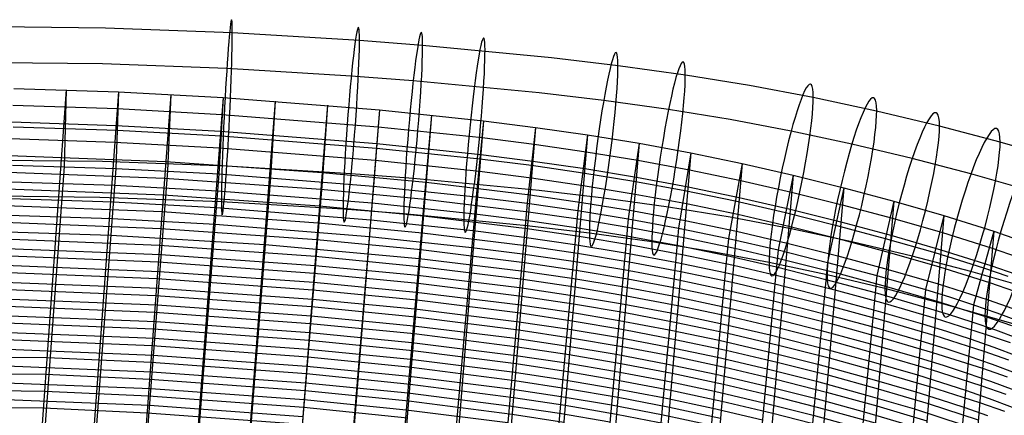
# Model space of a CAD drawing. Extents: x -383 to 1849, y -1185 to -529.
# Tile 855 of 870: x 1531 to 1692, y -633 to -568. Entities that reach past the tile are written whole.
import ezdxf

# ---------------------------------------------------------------- set-up
doc = ezdxf.new("R2010")
doc.units = 0
doc.layers.add('PREDEFINITO', color=7, linetype='CONTINUOUS')

msp = doc.modelspace()

# ---------------------------------------------------------------- linework, layer by layer
at = {"layer": 'PREDEFINITO'}
for p, q in [((1544.59, -569.22, 762.55), (1523.79, -568.97, 762.69)), ((1565.39, -569.97, 762.11), (1544.59, -569.22, 762.55)), ((1586.23, -571.24, 761.38), (1565.39, -569.97, 762.11)), ((1596.57, -572.05, 760.91), (1586.23, -571.24, 761.38)), ((1617.66, -574.07, 759.75), (1596.57, -572.05, 760.91)), ((1628.58, -575.36, 759), (1617.66, -574.07, 759.75)), ((1544.15, -575.07, 740.69), (1523.79, -574.83, 740.83)), ((1564.49, -575.81, 740.27), (1544.15, -575.07, 740.69)), ((1584.88, -577.05, 739.55), (1564.49, -575.81, 740.27)), ((1639.61, -576.9, 758.12), (1628.58, -575.36, 759)), ((1595.03, -577.84, 739.09), (1584.88, -577.05, 739.55)), ((1650.1, -578.61, 757.13), (1639.61, -576.9, 758.12)), ((1529.61, -579.08, 751.78), (1546.76, -579.65, 751.45)), ((1615.66, -579.81, 737.96), (1595.03, -577.84, 739.09)), ((1660.56, -580.57, 755.99), (1650.1, -578.61, 757.13)), ((1538.19, -579.32, 751.64), (1533.28, -647.15, 499.78)), ((1538.19, -579.32, 751.64), (1537.84, -591.86, 755.05)), ((1546.76, -579.65, 751.45), (1541.96, -645.02, 509.86)), ((1546.76, -579.65, 751.45), (1546.3, -592.18, 754.87)), ((1546.76, -579.65, 751.45), (1563.88, -580.57, 750.91)), ((1555.33, -580.07, 751.21), (1550.45, -645.47, 509.84)), ((1555.33, -580.07, 751.21), (1554.76, -592.59, 754.63)), ((1563.88, -580.57, 750.91), (1558.9, -646, 509.81)), ((1563.88, -580.57, 750.91), (1563.2, -593.09, 754.34)), ((1563.88, -580.57, 750.91), (1589.5, -582.6, 749.74)), ((1626.23, -581.06, 737.23), (1615.66, -579.81, 737.96)), ((1670.95, -582.8, 754.71), (1660.56, -580.57, 755.99)), ((1529.42, -581.82, 741.7), (1546.56, -582.39, 741.38)), ((1572.44, -581.17, 750.57), (1567.35, -646.61, 509.76)), ((1572.44, -581.17, 750.57), (1571.65, -593.68, 754.01)), ((1580.97, -581.84, 750.18), (1575.81, -647.31, 509.7)), ((1580.97, -581.84, 750.18), (1580.09, -594.35, 753.62)), ((1636.86, -582.54, 736.38), (1626.23, -581.06, 737.23)), ((1546.56, -582.39, 741.38), (1563.67, -583.32, 740.86)), ((1563.67, -583.32, 740.86), (1589.28, -585.35, 739.73)), ((1589.5, -582.6, 749.74), (1584.27, -648.1, 509.63)), ((1589.5, -582.6, 749.74), (1588.53, -595.09, 753.2)), ((1589.5, -582.6, 749.74), (1606.57, -584.37, 748.71)), ((1598.03, -583.43, 749.26), (1592.96, -646.56, 519.54)), ((1598.03, -583.43, 749.26), (1596.94, -595.91, 752.72)), ((1646.93, -584.19, 735.43), (1636.86, -582.54, 736.38)), ((1681.24, -585.27, 753.28), (1670.95, -582.8, 754.71)), ((1529.23, -584.56, 731.61), (1546.36, -585.13, 731.31)), ((1529.49, -585.35, 753.48), (1546.53, -585.92, 753.16)), ((1546.36, -585.13, 731.31), (1563.47, -586.06, 730.81)), ((1589.28, -585.35, 739.73), (1606.34, -587.13, 738.74)), ((1606.57, -584.37, 748.71), (1601.43, -647.61, 519.42)), ((1606.57, -584.37, 748.71), (1605.34, -596.84, 752.19)), ((1606.57, -584.37, 748.71), (1615.08, -585.45, 748.09)), ((1615.08, -585.45, 748.09), (1609.87, -648.79, 519.28)), ((1615.08, -585.45, 748.09), (1613.68, -597.89, 751.58)), ((1615.08, -585.45, 748.09), (1623.59, -586.67, 747.39)), ((1656.94, -586.07, 734.34), (1646.93, -584.19, 735.43)), ((1691.18, -587.87, 751.78), (1681.24, -585.27, 753.28)), ((1546.53, -585.92, 753.16), (1563.54, -586.83, 752.63)), ((1563.47, -586.06, 730.81), (1589.06, -588.1, 729.73)), ((1563.54, -586.83, 752.63), (1589.02, -588.84, 751.47)), ((1606.34, -587.13, 738.74), (1614.85, -588.21, 738.14)), ((1623.59, -586.67, 747.39), (1618.31, -650.12, 519.12)), ((1623.59, -586.67, 747.39), (1621.99, -599.09, 750.89)), ((1623.59, -586.67, 747.39), (1632.07, -588.06, 746.59)), ((1666.89, -588.2, 733.11), (1656.94, -586.07, 734.34)), ((1529.04, -587.3, 721.53), (1546.16, -587.87, 721.24)), ((1546.16, -587.87, 721.24), (1563.26, -588.81, 720.77)), ((1589.06, -588.1, 729.73), (1606.12, -589.89, 728.77)), ((1614.85, -588.21, 738.14), (1623.36, -589.44, 737.46)), ((1632.07, -588.06, 746.59), (1626.73, -651.6, 518.93)), ((1632.07, -588.06, 746.59), (1630.27, -600.44, 750.1)), ((1632.07, -588.06, 746.59), (1640.52, -589.62, 745.69)), ((1676.77, -590.57, 731.74), (1666.89, -588.2, 733.11)), ((1703.85, -591.49, 749.69), (1691.18, -587.87, 751.78)), ((1528.85, -590.04, 711.45), (1554.51, -591.04, 710.97)), ((1563.26, -588.81, 720.77), (1588.85, -590.85, 719.72)), ((1589.02, -588.84, 751.47), (1605.95, -590.61, 750.45)), ((1606.12, -589.89, 728.77), (1614.63, -590.98, 728.19)), ((1623.36, -589.44, 737.46), (1631.84, -590.83, 736.69)), ((1640.52, -589.62, 745.69), (1635.13, -653.23, 518.71)), ((1640.52, -589.62, 745.69), (1638.49, -601.97, 749.22)), ((1640.52, -589.62, 745.69), (1648.92, -591.36, 744.7)), ((1544.15, -591.07, 768.4), (1523.79, -590.83, 768.54)), ((1529.37, -591.63, 755.19), (1546.3, -592.18, 754.87)), ((1537.84, -591.86, 755.05), (1532.88, -659.79, 502.8)), ((1564.49, -591.81, 767.98), (1544.15, -591.07, 768.4)), ((1554.51, -591.04, 710.97), (1580.11, -592.83, 710.08)), ((1584.88, -593.05, 767.26), (1564.49, -591.81, 767.98)), ((1588.85, -590.85, 719.72), (1605.89, -592.65, 718.79)), ((1605.95, -590.61, 750.45), (1614.38, -591.67, 749.84)), ((1614.38, -591.67, 749.84), (1622.79, -592.88, 749.14)), ((1614.63, -590.98, 728.19), (1623.13, -592.21, 727.53)), ((1631.84, -590.83, 736.69), (1640.28, -592.4, 735.82)), ((1648.92, -591.36, 744.7), (1643.5, -655.03, 518.46)), ((1648.92, -591.36, 744.7), (1646.67, -603.67, 748.23)), ((1648.92, -591.36, 744.7), (1657.26, -593.28, 743.6)), ((1686.39, -593.09, 730.29), (1676.77, -590.57, 731.74)), ((1528.66, -592.77, 701.37), (1554.3, -593.78, 700.91)), ((1546.3, -592.18, 754.87), (1541.4, -657.63, 512.97)), ((1546.3, -592.18, 754.87), (1563.2, -593.09, 754.34)), ((1554.76, -592.59, 754.63), (1549.72, -658.07, 512.94)), ((1563.2, -593.09, 754.34), (1558.06, -658.6, 512.9)), ((1563.2, -593.09, 754.34), (1588.53, -595.09, 753.2)), ((1580.11, -592.83, 710.08), (1597.14, -594.45, 709.29)), ((1595.03, -593.85, 766.8), (1584.88, -593.05, 767.26)), ((1605.89, -592.65, 718.79), (1614.4, -593.74, 718.24)), ((1622.79, -592.88, 749.14), (1631.17, -594.25, 748.35)), ((1623.13, -592.21, 727.53), (1631.6, -593.61, 726.79)), ((1631.6, -593.61, 726.79), (1640.05, -595.17, 725.95)), ((1640.28, -592.4, 735.82), (1648.68, -594.14, 734.86)), ((1657.26, -593.28, 743.6), (1651.85, -657.01, 518.19)), ((1657.26, -593.28, 743.6), (1654.8, -605.54, 747.14)), ((1657.26, -593.28, 743.6), (1665.55, -595.35, 742.4)), ((1698.57, -596.57, 728.28), (1686.39, -593.09, 730.29)), ((1529.17, -594.36, 745.11), (1546.09, -594.92, 744.8)), ((1546.09, -594.92, 744.8), (1562.99, -595.84, 744.3)), ((1554.3, -593.78, 700.91), (1579.89, -595.58, 700.06)), ((1571.65, -593.68, 754.01), (1566.4, -659.21, 512.84)), ((1580.09, -594.35, 753.62), (1575.84, -646.56, 563.21)), ((1588.53, -595.09, 753.2), (1584.17, -647.35, 563.07)), ((1588.53, -595.09, 753.2), (1605.34, -596.84, 752.19)), ((1615.66, -595.81, 765.67), (1595.03, -593.85, 766.8)), ((1597.14, -594.45, 709.29), (1614.17, -596.51, 708.28)), ((1614.4, -593.74, 718.24), (1622.89, -594.98, 717.6)), ((1622.89, -594.98, 717.6), (1631.37, -596.38, 716.88)), ((1631.17, -594.25, 748.35), (1639.51, -595.79, 747.46)), ((1640.05, -595.17, 725.95), (1648.44, -596.92, 725.01)), ((1648.68, -594.14, 734.86), (1657.02, -596.06, 733.79)), ((1543.71, -596.92, 746.55), (1523.79, -596.69, 746.69)), ((1528.47, -595.51, 691.29), (1554.1, -596.52, 690.85)), ((1554.1, -596.52, 690.85), (1579.67, -598.33, 690.04)), ((1562.99, -595.84, 744.3), (1588.3, -597.84, 743.19)), ((1579.89, -595.58, 700.06), (1596.92, -597.2, 699.3)), ((1596.94, -595.91, 752.72), (1591.54, -659.08, 522.73)), ((1614.17, -596.51, 708.28), (1622.66, -597.75, 707.67)), ((1626.23, -597.07, 764.94), (1615.66, -595.81, 765.67)), ((1631.37, -596.38, 716.88), (1639.81, -597.95, 716.07)), ((1639.51, -595.79, 747.46), (1647.79, -597.51, 746.46)), ((1657.02, -596.06, 733.79), (1665.31, -598.14, 732.64)), ((1665.55, -595.35, 742.4), (1660.15, -659.16, 517.88)), ((1665.55, -595.35, 742.4), (1662.9, -607.57, 745.96)), ((1665.55, -595.35, 742.4), (1673.77, -597.56, 741.14)), ((1528.28, -598.25, 681.2), (1553.9, -599.26, 680.79)), ((1528.98, -597.1, 735.02), (1545.89, -597.66, 734.73)), ((1563.6, -597.64, 746.14), (1543.71, -596.92, 746.55)), ((1545.89, -597.66, 734.73), (1562.77, -598.58, 734.25)), ((1583.54, -598.86, 745.43), (1563.6, -597.64, 746.14)), ((1579.67, -598.33, 690.04), (1596.7, -599.96, 689.31)), ((1588.3, -597.84, 743.19), (1605.1, -599.6, 742.22)), ((1596.92, -597.2, 699.3), (1613.94, -599.27, 698.33)), ((1605.34, -596.84, 752.19), (1599.82, -660.11, 522.61)), ((1605.34, -596.84, 752.19), (1613.68, -597.89, 751.58)), ((1613.68, -597.89, 751.58), (1608.08, -661.27, 522.47)), ((1613.68, -597.89, 751.58), (1621.99, -599.09, 750.89)), ((1622.66, -597.75, 707.67), (1631.14, -599.15, 706.98)), ((1636.86, -598.55, 764.09), (1626.23, -597.07, 764.94)), ((1639.81, -597.95, 716.07), (1648.21, -599.7, 715.17)), ((1647.79, -597.51, 746.46), (1656.03, -599.41, 745.37)), ((1648.44, -596.92, 725.01), (1656.79, -598.84, 723.99)), ((1665.31, -598.14, 732.64), (1673.53, -600.35, 731.41)), ((1673.77, -597.56, 741.14), (1668.64, -658.95, 527.27)), ((1673.77, -597.56, 741.14), (1670.97, -609.74, 744.7)), ((1673.77, -597.56, 741.14), (1681.96, -599.9, 739.79)), ((1528.78, -599.84, 724.94), (1545.68, -600.4, 724.66)), ((1553.9, -599.26, 680.79), (1579.46, -601.08, 680.01)), ((1562.77, -598.58, 734.25), (1588.07, -600.59, 733.18)), ((1593.48, -599.64, 744.98), (1583.54, -598.86, 745.43)), ((1613.66, -601.56, 743.87), (1593.48, -599.64, 744.98)), ((1596.7, -599.96, 689.31), (1613.71, -602.04, 688.38)), ((1605.1, -599.6, 742.22), (1613.43, -600.65, 741.63)), ((1613.94, -599.27, 698.33), (1622.43, -600.52, 697.74)), ((1621.99, -599.09, 750.89), (1616.31, -662.56, 522.31)), ((1621.99, -599.09, 750.89), (1630.27, -600.44, 750.1)), ((1631.14, -599.15, 706.98), (1639.57, -600.73, 706.2)), ((1646.93, -600.19, 763.14), (1636.86, -598.55, 764.09)), ((1648.21, -599.7, 715.17), (1656.55, -601.63, 714.18)), ((1656.03, -599.41, 745.37), (1664.22, -601.46, 744.18)), ((1656.79, -598.84, 723.99), (1665.07, -600.93, 722.87)), ((1681.96, -599.9, 739.79), (1676.86, -661.45, 526.87)), ((1681.96, -599.9, 739.79), (1678.96, -612.03, 743.37)), ((1681.96, -599.9, 739.79), (1690.14, -602.46, 738.33)), ((1528.09, -600.99, 671.11), (1553.69, -602.01, 670.72)), ((1545.68, -600.4, 724.66), (1562.56, -601.33, 724.2)), ((1562.56, -601.33, 724.2), (1587.84, -603.34, 723.17)), ((1579.46, -601.08, 680.01), (1596.48, -602.71, 679.31)), ((1588.07, -600.59, 733.18), (1604.86, -602.36, 732.24)), ((1613.43, -600.65, 741.63), (1621.74, -601.85, 740.96)), ((1623.89, -602.77, 743.17), (1613.66, -601.56, 743.87)), ((1622.43, -600.52, 697.74), (1630.9, -601.93, 697.08)), ((1630.27, -600.44, 750.1), (1629.76, -605.99, 730.3)), ((1630.27, -600.44, 750.1), (1638.49, -601.97, 749.22)), ((1639.57, -600.73, 706.2), (1647.97, -602.48, 705.33)), ((1656.94, -602.07, 762.06), (1646.93, -600.19, 763.14)), ((1656.55, -601.63, 714.18), (1664.83, -603.72, 713.1)), ((1664.22, -601.46, 744.18), (1672.37, -603.65, 742.92)), ((1665.07, -600.93, 722.87), (1673.3, -603.14, 721.68)), ((1673.53, -600.35, 731.41), (1681.73, -602.7, 730.11)), ((1528.58, -602.58, 714.86), (1545.48, -603.14, 714.59)), ((1545.48, -603.14, 714.59), (1570.77, -604.66, 713.86)), ((1553.69, -602.01, 670.72), (1579.24, -603.82, 669.98)), ((1596.48, -602.71, 679.31), (1613.48, -604.8, 678.42)), ((1604.86, -602.36, 732.24), (1613.19, -603.42, 731.68)), ((1613.71, -602.04, 688.38), (1622.2, -603.29, 687.82)), ((1621.74, -601.85, 740.96), (1630.02, -603.21, 740.2)), ((1634.11, -604.2, 742.35), (1623.89, -602.77, 743.17)), ((1630.02, -603.21, 740.2), (1638.24, -604.74, 739.34)), ((1630.9, -601.93, 697.08), (1639.34, -603.51, 696.33)), ((1638.49, -601.97, 749.22), (1637.99, -607.52, 729.47)), ((1638.49, -601.97, 749.22), (1646.67, -603.67, 748.23)), ((1647.97, -602.48, 705.33), (1656.31, -604.41, 704.38)), ((1666.89, -604.2, 760.82), (1656.94, -602.07, 762.06)), ((1673.3, -603.14, 721.68), (1681.49, -605.5, 720.42)), ((1681.73, -602.7, 730.11), (1689.9, -605.27, 728.7)), ((1690.14, -602.46, 738.33), (1685.04, -664.16, 526.44)), ((1690.14, -602.46, 738.33), (1686.82, -614.51, 741.92)), ((1690.14, -602.46, 738.33), (1694.21, -603.86, 737.54)), ((1527.9, -603.73, 661.03), (1553.49, -604.75, 660.66)), ((1553.49, -604.75, 660.66), (1579.03, -606.57, 659.96)), ((1570.77, -604.66, 713.86), (1596, -606.93, 712.76)), ((1579.24, -603.82, 669.98), (1596.26, -605.47, 669.31)), ((1587.84, -603.34, 723.17), (1604.62, -605.11, 722.27)), ((1613.19, -603.42, 731.68), (1621.5, -604.62, 731.03)), ((1613.48, -604.8, 678.42), (1621.97, -606.06, 677.88)), ((1621.5, -604.62, 731.03), (1629.76, -605.99, 730.3)), ((1622.2, -603.29, 687.82), (1630.67, -604.7, 687.18)), ((1630.67, -604.7, 687.18), (1639.1, -606.29, 686.46)), ((1643.75, -605.77, 741.44), (1634.11, -604.2, 742.35)), ((1638.24, -604.74, 739.34), (1646.41, -606.44, 738.39)), ((1639.34, -603.51, 696.33), (1647.73, -605.26, 695.49)), ((1646.67, -603.67, 748.23), (1646.16, -609.22, 728.55)), ((1646.67, -603.67, 748.23), (1654.8, -605.54, 747.14)), ((1656.31, -604.41, 704.38), (1664.6, -606.5, 703.34)), ((1664.83, -603.72, 713.1), (1673.06, -605.94, 711.96)), ((1676.77, -606.57, 759.46), (1666.89, -604.2, 760.82)), ((1672.37, -603.65, 742.92), (1680.46, -605.97, 741.58)), ((1527.71, -606.46, 650.96), (1553.29, -607.49, 650.61)), ((1528.39, -605.32, 704.78), (1553.7, -606.3, 704.34)), ((1553.7, -606.3, 704.34), (1578.97, -608.08, 703.51)), ((1596.26, -605.47, 669.31), (1613.26, -607.57, 668.46)), ((1604.62, -605.11, 722.27), (1612.94, -606.18, 721.73)), ((1612.94, -606.18, 721.73), (1621.25, -607.39, 721.1)), ((1621.97, -606.06, 677.88), (1630.43, -607.48, 677.27)), ((1629.76, -605.99, 730.3), (1624.51, -664, 522.12)), ((1629.76, -605.99, 730.3), (1637.99, -607.52, 729.47)), ((1639.1, -606.29, 686.46), (1647.49, -608.05, 685.65)), ((1653.33, -607.57, 740.41), (1643.75, -605.77, 741.44)), ((1646.41, -606.44, 738.39), (1654.54, -608.32, 737.33)), ((1647.73, -605.26, 695.49), (1656.07, -607.2, 694.57)), ((1654.8, -605.54, 747.14), (1654.29, -611.1, 727.53)), ((1654.8, -605.54, 747.14), (1662.9, -607.57, 745.96)), ((1664.6, -606.5, 703.34), (1672.83, -608.73, 702.23)), ((1673.06, -605.94, 711.96), (1681.26, -608.3, 710.74)), ((1680.46, -605.97, 741.58), (1684.48, -607.19, 740.87)), ((1681.49, -605.5, 720.42), (1689.67, -608.08, 719.06)), ((1689.9, -605.27, 728.7), (1693.97, -606.67, 727.93)), ((1528.19, -608.05, 694.7), (1553.48, -609.05, 694.27)), ((1553.29, -607.49, 650.61), (1578.81, -609.32, 649.95)), ((1578.97, -608.08, 703.51), (1595.76, -609.68, 702.77)), ((1579.03, -606.57, 659.96), (1596.04, -608.22, 659.32)), ((1596, -606.93, 712.76), (1612.7, -608.94, 711.77)), ((1613.26, -607.57, 668.46), (1621.74, -608.83, 667.94)), ((1621.25, -607.39, 721.1), (1629.51, -608.76, 720.39)), ((1630.43, -607.48, 677.27), (1638.86, -609.06, 676.58)), ((1637.99, -607.52, 729.47), (1632.69, -665.6, 521.89)), ((1637.99, -607.52, 729.47), (1646.16, -609.22, 728.55)), ((1647.49, -608.05, 685.65), (1655.84, -609.98, 684.77)), ((1662.83, -609.6, 739.23), (1653.33, -607.57, 740.41)), ((1656.07, -607.2, 694.57), (1664.36, -609.29, 693.57)), ((1662.9, -607.57, 745.96), (1656.97, -671.36, 521.04)), ((1662.9, -607.57, 745.96), (1670.97, -609.74, 744.7)), ((1686.39, -609.09, 758), (1676.77, -606.57, 759.46)), ((1684.48, -607.19, 740.87), (1688.48, -608.48, 740.13)), ((1689.67, -608.08, 719.06), (1693.74, -609.48, 718.32)), ((1527.52, -609.2, 640.87), (1553.09, -610.23, 640.55)), ((1553.48, -609.05, 694.27), (1578.74, -610.83, 693.48)), ((1578.81, -609.32, 649.95), (1595.82, -610.98, 649.34)), ((1595.76, -609.68, 702.77), (1612.45, -611.71, 701.82)), ((1596.04, -608.22, 659.32), (1613.03, -610.33, 658.51)), ((1612.7, -608.94, 711.77), (1621, -610.16, 711.17)), ((1621.74, -608.83, 667.94), (1630.2, -610.25, 667.36)), ((1629.51, -608.76, 720.39), (1637.73, -610.29, 719.6)), ((1638.86, -609.06, 676.58), (1647.26, -610.83, 675.81)), ((1646.16, -609.22, 728.55), (1640.82, -667.35, 521.64)), ((1646.16, -609.22, 728.55), (1654.29, -611.1, 727.53)), ((1654.54, -608.32, 737.33), (1662.64, -610.36, 736.19)), ((1672.3, -611.87, 737.92), (1662.83, -609.6, 739.23)), ((1664.36, -609.29, 693.57), (1672.59, -611.52, 692.51)), ((1672.83, -608.73, 702.23), (1681.02, -611.1, 701.06)), ((1681.26, -608.3, 710.74), (1689.44, -610.88, 709.42)), ((1698.57, -612.57, 755.99), (1686.39, -609.09, 758)), ((1688.48, -608.48, 740.13), (1692.44, -609.85, 739.34)), ((1527.99, -610.79, 684.61), (1553.27, -611.79, 684.21)), ((1553.09, -610.23, 640.55), (1578.6, -612.07, 639.92)), ((1578.74, -610.83, 693.48), (1595.53, -612.43, 692.77)), ((1595.82, -610.98, 649.34), (1612.8, -613.1, 648.57)), ((1613.03, -610.33, 658.51), (1621.51, -611.6, 658.01)), ((1621, -610.16, 711.17), (1629.26, -611.53, 710.49)), ((1630.2, -610.25, 667.36), (1638.63, -611.84, 666.69)), ((1637.73, -610.29, 719.6), (1645.9, -612, 718.7)), ((1647.26, -610.83, 675.81), (1655.6, -612.76, 674.96)), ((1654.29, -611.1, 727.53), (1648.92, -669.27, 521.36)), ((1654.29, -611.1, 727.53), (1662.38, -613.14, 726.42)), ((1655.84, -609.98, 684.77), (1664.12, -612.08, 683.8)), ((1662.64, -610.36, 736.19), (1670.71, -612.53, 734.98)), ((1670.97, -609.74, 744.7), (1665.25, -671.04, 530.61)), ((1670.97, -609.74, 744.7), (1678.96, -612.03, 743.37)), ((1681.02, -611.1, 701.06), (1689.2, -613.69, 699.79)), ((1689.44, -610.88, 709.42), (1693.51, -612.29, 708.71)), ((1527.33, -611.94, 630.79), (1552.88, -612.98, 630.49)), ((1553.27, -611.79, 684.21), (1578.52, -613.58, 683.46)), ((1578.6, -612.07, 639.92), (1595.6, -613.73, 639.35)), ((1595.53, -612.43, 692.77), (1612.21, -614.47, 691.87)), ((1612.45, -611.71, 701.82), (1620.75, -612.93, 701.24)), ((1620.75, -612.93, 701.24), (1629.01, -614.3, 700.59)), ((1621.51, -611.6, 658.01), (1629.97, -613.03, 657.45)), ((1629.26, -611.53, 710.49), (1637.48, -613.07, 709.72)), ((1638.63, -611.84, 666.69), (1647.02, -613.61, 665.95)), ((1645.9, -612, 718.7), (1654.03, -613.88, 717.72)), ((1655.6, -612.76, 674.96), (1663.89, -614.87, 674.03)), ((1664.12, -612.08, 683.8), (1672.35, -614.32, 682.78)), ((1670.71, -612.53, 734.98), (1678.7, -614.83, 733.69)), ((1681.6, -614.31, 736.51), (1672.3, -611.87, 737.92)), ((1672.59, -611.52, 692.51), (1680.79, -613.9, 691.38)), ((1678.96, -612.03, 743.37), (1673.21, -673.47, 530.21)), ((1678.96, -612.03, 743.37), (1682.91, -613.24, 742.67)), ((1527.8, -613.53, 674.53), (1553.06, -614.53, 674.15)), ((1552.88, -612.98, 630.49), (1578.39, -614.82, 629.9)), ((1553.06, -614.53, 674.15), (1578.29, -616.32, 673.43)), ((1578.52, -613.58, 683.46), (1595.29, -615.19, 682.78)), ((1595.6, -613.73, 639.35), (1612.58, -615.86, 638.62)), ((1612.21, -614.47, 691.87), (1620.5, -615.69, 691.31)), ((1612.8, -613.1, 648.57), (1621.28, -614.37, 648.1)), ((1621.28, -614.37, 648.1), (1629.74, -615.8, 647.56)), ((1629.01, -614.3, 700.59), (1637.22, -615.84, 699.85)), ((1629.97, -613.03, 657.45), (1638.39, -614.62, 656.82)), ((1637.48, -613.07, 709.72), (1645.65, -614.78, 708.86)), ((1647.02, -613.61, 665.95), (1655.36, -615.55, 665.14)), ((1654.03, -613.88, 717.72), (1662.12, -615.92, 716.66)), ((1662.38, -613.14, 726.42), (1670.44, -615.32, 725.25)), ((1672.35, -614.32, 682.78), (1680.56, -616.7, 681.69)), ((1680.79, -613.9, 691.38), (1688.97, -616.5, 690.15)), ((1686.82, -614.51, 741.92), (1681.09, -676.08, 529.78)), ((1693.29, -617.65, 734.58), (1681.6, -614.31, 736.51)), ((1682.91, -613.24, 742.67), (1686.82, -614.51, 741.92)), ((1686.82, -614.51, 741.92), (1690.66, -615.84, 741.13)), ((1689.2, -613.69, 699.79), (1693.27, -615.1, 699.1)), ((1527.15, -614.68, 620.71), (1552.68, -615.72, 620.43)), ((1552.68, -615.72, 620.43), (1578.17, -617.57, 619.87)), ((1578.39, -614.82, 629.9), (1595.38, -616.49, 629.36)), ((1595.29, -615.19, 682.78), (1611.96, -617.23, 681.91)), ((1612.58, -615.86, 638.62), (1621.05, -617.14, 638.17)), ((1620.5, -615.69, 691.31), (1628.76, -617.07, 690.68)), ((1629.74, -615.8, 647.56), (1638.16, -617.4, 646.96)), ((1637.22, -615.84, 699.85), (1645.39, -617.56, 699.02)), ((1638.39, -614.62, 656.82), (1646.78, -616.39, 656.11)), ((1645.65, -614.78, 708.86), (1653.77, -616.66, 707.92)), ((1655.36, -615.55, 665.14), (1663.65, -617.66, 664.25)), ((1662.12, -615.92, 716.66), (1670.18, -618.1, 715.52)), ((1663.89, -614.87, 674.03), (1672.12, -617.11, 673.05)), ((1670.44, -615.32, 725.25), (1678.44, -617.62, 724)), ((1678.7, -614.83, 733.69), (1682.65, -616.04, 733)), ((1682.65, -616.04, 733), (1686.55, -617.31, 732.28)), ((1690.66, -615.84, 741.13), (1694.44, -617.26, 740.29)), ((1526.96, -617.42, 610.63), (1552.48, -618.46, 610.37)), ((1527.6, -616.27, 664.44), (1552.85, -617.27, 664.09)), ((1552.85, -617.27, 664.09), (1578.07, -619.07, 663.41)), ((1578.17, -617.57, 619.87), (1595.16, -619.25, 619.36)), ((1578.29, -616.32, 673.43), (1595.05, -617.94, 672.78)), ((1595.38, -616.49, 629.36), (1612.35, -618.63, 628.66)), ((1611.96, -617.23, 681.91), (1620.25, -618.46, 681.38)), ((1621.05, -617.14, 638.17), (1629.51, -618.58, 637.66)), ((1628.76, -617.07, 690.68), (1636.97, -618.62, 689.97)), ((1638.16, -617.4, 646.96), (1646.55, -619.17, 646.29)), ((1645.39, -617.56, 699.02), (1653.51, -619.44, 698.11)), ((1646.78, -616.39, 656.11), (1655.13, -618.33, 655.33)), ((1653.77, -616.66, 707.92), (1661.86, -618.71, 706.89)), ((1663.65, -617.66, 664.25), (1671.89, -619.91, 663.31)), ((1672.12, -617.11, 673.05), (1680.32, -619.5, 672)), ((1678.44, -617.62, 724), (1682.39, -618.84, 723.34)), ((1680.56, -616.7, 681.69), (1688.73, -619.31, 680.52)), ((1686.55, -617.31, 732.28), (1690.4, -618.64, 731.52)), ((1688.97, -616.5, 690.15), (1693.04, -617.91, 689.49)), ((1527.41, -619, 654.37), (1552.64, -620.01, 654.04)), ((1552.48, -618.46, 610.37), (1577.96, -620.31, 609.86)), ((1578.07, -619.07, 663.41), (1594.82, -620.69, 662.79)), ((1595.05, -617.94, 672.78), (1611.72, -620, 671.95)), ((1595.16, -619.25, 619.36), (1612.13, -621.4, 618.71)), ((1612.35, -618.63, 628.66), (1620.82, -619.91, 628.24)), ((1620.25, -618.46, 681.38), (1628.51, -619.84, 680.78)), ((1629.51, -618.58, 637.66), (1637.93, -620.18, 637.09)), ((1636.97, -618.62, 689.97), (1645.14, -620.33, 689.18)), ((1646.55, -619.17, 646.29), (1654.89, -621.12, 645.54)), ((1655.13, -618.33, 655.33), (1663.42, -620.44, 654.49)), ((1661.86, -618.71, 706.89), (1669.92, -620.89, 705.79)), ((1670.18, -618.1, 715.52), (1678.18, -620.41, 714.32)), ((1682.39, -618.84, 723.34), (1686.29, -620.11, 722.65)), ((1688.73, -619.31, 680.52), (1692.81, -620.72, 679.88)), ((1690.4, -618.64, 731.52), (1694.19, -620.06, 730.7)), ((1197, -620.03, 590.1), (1535.06, -623.16, 590.42)), ((1526.77, -620.16, 600.55), (1552.28, -621.2, 600.32)), ((1552.64, -620.01, 654.04), (1577.84, -621.81, 653.39)), ((1577.96, -620.31, 609.86), (1594.95, -622, 609.38)), ((1594.82, -620.69, 662.79), (1611.48, -622.76, 662)), ((1611.72, -620, 671.95), (1620.01, -621.23, 671.44)), ((1620.82, -619.91, 628.24), (1629.28, -621.35, 627.76)), ((1628.51, -619.84, 680.78), (1636.72, -621.39, 680.1)), ((1637.93, -620.18, 637.09), (1646.31, -621.95, 636.44)), ((1645.14, -620.33, 689.18), (1653.26, -622.22, 688.3)), ((1653.51, -619.44, 698.11), (1661.6, -621.49, 697.12)), ((1663.42, -620.44, 654.49), (1671.65, -622.7, 653.58)), ((1669.92, -620.89, 705.79), (1677.91, -623.21, 704.64)), ((1671.89, -619.91, 663.31), (1680.09, -622.31, 662.31)), ((1678.18, -620.41, 714.32), (1682.12, -621.63, 713.68)), ((1680.32, -619.5, 672), (1688.5, -622.11, 670.87)), ((1686.29, -620.11, 722.65), (1690.14, -621.44, 721.91)), ((1197, -622.6, 579.99), (1534.86, -625.9, 580.34)), ((1527.21, -621.74, 644.29), (1552.43, -622.76, 643.98)), ((1552.28, -621.2, 600.32), (1577.75, -623.06, 599.84)), ((1577.84, -621.81, 653.39), (1594.59, -623.44, 652.81)), ((1594.95, -622, 609.38), (1611.91, -624.16, 608.76)), ((1612.13, -621.4, 618.71), (1620.6, -622.69, 618.31)), ((1620.01, -621.23, 671.44), (1628.26, -622.62, 670.87)), ((1628.26, -622.62, 670.87), (1636.46, -624.17, 670.21)), ((1629.28, -621.35, 627.76), (1637.7, -622.96, 627.21)), ((1636.72, -621.39, 680.1), (1644.88, -623.11, 679.33)), ((1646.31, -621.95, 636.44), (1654.66, -623.9, 635.74)), ((1653.26, -622.22, 688.3), (1661.34, -624.27, 687.35)), ((1654.89, -621.12, 645.54), (1663.18, -623.23, 644.73)), ((1661.6, -621.49, 697.12), (1669.66, -623.68, 696.07)), ((1680.09, -622.31, 662.31), (1688.27, -624.92, 661.22)), ((1682.12, -621.63, 713.68), (1686.03, -622.91, 713.01)), ((1688.5, -622.11, 670.87), (1692.57, -623.53, 670.26)), ((1690.14, -621.44, 721.91), (1693.93, -622.87, 721.12)), ((1535.06, -623.16, 590.42), (1552.08, -623.94, 590.25)), ((1552.08, -623.94, 590.25), (1577.54, -625.8, 589.81)), ((1552.43, -622.76, 643.98), (1577.62, -624.56, 643.37)), ((1577.75, -623.06, 599.84), (1594.73, -624.75, 599.39)), ((1594.59, -623.44, 652.81), (1611.23, -625.52, 652.06)), ((1611.48, -622.76, 662), (1619.76, -624, 661.51)), ((1611.91, -624.16, 608.76), (1620.37, -625.45, 608.39)), ((1619.76, -624, 661.51), (1628.01, -625.39, 660.96)), ((1620.6, -622.69, 618.31), (1629.05, -624.13, 617.85)), ((1629.05, -624.13, 617.85), (1637.46, -625.74, 617.33)), ((1636.46, -624.17, 670.21), (1644.63, -625.89, 669.48)), ((1637.7, -622.96, 627.21), (1646.08, -624.74, 626.6)), ((1644.88, -623.11, 679.33), (1653, -625, 678.49)), ((1654.66, -623.9, 635.74), (1662.95, -626.02, 634.97)), ((1663.18, -623.23, 644.73), (1671.42, -625.49, 643.87)), ((1669.66, -623.68, 696.07), (1677.65, -626, 694.95)), ((1671.65, -622.7, 653.58), (1679.86, -625.11, 652.62)), ((1677.91, -623.21, 704.64), (1681.86, -624.43, 704.02)), ((1686.03, -622.91, 713.01), (1689.88, -624.25, 712.3)), ((1689.88, -624.25, 712.3), (1693.67, -625.67, 711.53)), ((1197, -625.18, 569.87), (1534.67, -628.65, 570.26)), ((1527.02, -624.48, 634.21), (1552.22, -625.5, 633.92)), ((1552.22, -625.5, 633.92), (1577.4, -627.31, 633.35)), ((1577.54, -625.8, 589.81), (1594.51, -627.5, 589.4)), ((1577.62, -624.56, 643.37), (1594.35, -626.2, 642.82)), ((1594.73, -624.75, 599.39), (1611.68, -626.92, 598.81)), ((1611.23, -625.52, 652.06), (1619.51, -626.76, 651.6)), ((1620.37, -625.45, 608.39), (1628.82, -626.9, 607.96)), ((1628.01, -625.39, 660.96), (1636.21, -626.94, 660.34)), ((1637.46, -625.74, 617.33), (1645.85, -627.52, 616.76)), ((1646.08, -624.74, 626.6), (1654.42, -626.69, 625.93)), ((1653, -625, 678.49), (1661.09, -627.05, 677.58)), ((1661.34, -624.27, 687.35), (1669.4, -626.47, 686.34)), ((1671.42, -625.49, 643.87), (1679.62, -627.91, 642.96)), ((1679.86, -625.11, 652.62), (1688.03, -627.73, 651.59)), ((1681.86, -624.43, 704.02), (1685.77, -625.71, 703.37)), ((1685.77, -625.71, 703.37), (1689.62, -627.05, 702.68)), ((1688.27, -624.92, 661.22), (1692.34, -626.34, 660.64)), ((1526.82, -627.22, 624.12), (1552.02, -628.25, 623.85)), ((1534.86, -625.9, 580.34), (1551.88, -626.68, 580.19)), ((1551.88, -626.68, 580.19), (1577.32, -628.55, 579.78)), ((1577.4, -627.31, 633.35), (1594.12, -628.96, 632.83)), ((1594.35, -626.2, 642.82), (1610.99, -628.29, 642.11)), ((1611.68, -626.92, 598.81), (1620.14, -628.22, 598.46)), ((1619.51, -626.76, 651.6), (1627.76, -628.16, 651.07)), ((1628.82, -626.9, 607.96), (1637.23, -628.52, 607.47)), ((1636.21, -626.94, 660.34), (1644.37, -628.67, 659.64)), ((1644.63, -625.89, 669.48), (1652.74, -627.78, 668.68)), ((1654.42, -626.69, 625.93), (1662.72, -628.81, 625.2)), ((1661.09, -627.05, 677.58), (1669.14, -629.25, 676.61)), ((1662.95, -626.02, 634.97), (1671.19, -628.29, 634.15)), ((1669.4, -626.47, 686.34), (1677.39, -628.8, 685.27)), ((1677.65, -626, 694.95), (1681.6, -627.23, 694.36)), ((1681.6, -627.23, 694.36), (1685.51, -628.51, 693.73)), ((1689.62, -627.05, 702.68), (1693.42, -628.47, 701.95)), ((1197, -627.75, 559.75), (1534.47, -631.4, 560.19)), ((1534.67, -628.65, 570.26), (1551.68, -629.44, 570.12)), ((1552.02, -628.25, 623.85), (1577.18, -630.06, 623.32)), ((1577.32, -628.55, 579.78), (1594.29, -630.26, 579.4)), ((1594.12, -628.96, 632.83), (1610.75, -631.05, 632.16)), ((1594.51, -627.5, 589.4), (1611.46, -629.68, 588.86)), ((1610.99, -628.29, 642.11), (1619.27, -629.53, 641.67)), ((1620.14, -628.22, 598.46), (1628.59, -629.67, 598.06)), ((1627.76, -628.16, 651.07), (1635.96, -629.72, 650.48)), ((1637.23, -628.52, 607.47), (1645.61, -630.3, 606.93)), ((1644.37, -628.67, 659.64), (1652.49, -630.56, 658.87)), ((1645.85, -627.52, 616.76), (1654.19, -629.48, 616.12)), ((1652.74, -627.78, 668.68), (1660.83, -629.84, 667.8)), ((1662.72, -628.81, 625.2), (1670.96, -631.09, 624.42)), ((1671.19, -628.29, 634.15), (1679.39, -630.71, 633.28)), ((1677.39, -628.8, 685.27), (1681.34, -630.02, 684.7)), ((1679.62, -627.91, 642.96), (1687.8, -630.54, 641.97)), ((1685.51, -628.51, 693.73), (1689.36, -629.85, 693.07)), ((1688.03, -627.73, 651.59), (1692.11, -629.15, 651.02)), ((1526.63, -629.96, 614.04), (1551.81, -630.99, 613.8)), ((1551.68, -629.44, 570.12), (1577.11, -631.31, 569.75)), ((1577.18, -630.06, 623.32), (1593.89, -631.71, 622.83)), ((1594.29, -630.26, 579.4), (1611.23, -632.45, 578.9)), ((1611.46, -629.68, 588.86), (1619.91, -630.98, 588.53)), ((1619.27, -629.53, 641.67), (1627.51, -630.93, 641.17)), ((1628.59, -629.67, 598.06), (1637, -631.29, 597.6)), ((1635.96, -629.72, 650.48), (1644.12, -631.44, 649.82)), ((1645.61, -630.3, 606.93), (1653.96, -632.26, 606.33)), ((1652.49, -630.56, 658.87), (1660.57, -632.62, 658.03)), ((1654.19, -629.48, 616.12), (1662.48, -631.61, 615.43)), ((1660.83, -629.84, 667.8), (1668.88, -632.04, 666.87)), ((1669.14, -629.25, 676.61), (1677.13, -631.59, 675.57)), ((1681.34, -630.02, 684.7), (1685.24, -631.31, 684.09)), ((1687.8, -630.54, 641.97), (1691.87, -631.96, 641.43)), ((1689.36, -629.85, 693.07), (1693.16, -631.28, 692.36)), ((1534.47, -631.4, 560.19), (1551.47, -632.2, 560.07)), ((1551.47, -632.2, 560.07), (1576.89, -634.08, 559.74)), ((1551.81, -630.99, 613.8), (1576.96, -632.81, 613.3)), ((1577.11, -631.31, 569.75), (1594.07, -633.02, 569.4)), ((1593.89, -631.71, 622.83), (1610.51, -633.82, 622.2)), ((1610.75, -631.05, 632.16), (1619.02, -632.3, 631.74)), ((1619.02, -632.3, 631.74), (1627.26, -633.71, 631.27)), ((1619.91, -630.98, 588.53), (1628.35, -632.44, 588.15)), ((1627.51, -630.93, 641.17), (1635.71, -632.49, 640.61)), ((1637, -631.29, 597.6), (1645.38, -633.08, 597.09)), ((1644.12, -631.44, 649.82), (1652.23, -633.34, 649.08)), ((1653.96, -632.26, 606.33), (1662.25, -634.39, 605.67)), ((1662.48, -631.61, 615.43), (1670.73, -633.88, 614.69)), ((1668.88, -632.04, 666.87), (1676.86, -634.38, 665.88)), ((1670.96, -631.09, 624.42), (1679.16, -633.52, 623.59)), ((1677.13, -631.59, 675.57), (1684.98, -634.11, 674.45)), ((1679.39, -630.71, 633.28), (1687.57, -633.35, 632.33)), ((1685.24, -631.31, 684.09), (1689.1, -632.65, 683.46)), ((1611.23, -632.45, 578.9), (1619.68, -633.76, 578.59)), ((1628.35, -632.44, 588.15), (1636.77, -634.06, 587.72)), ((1635.71, -632.49, 640.61), (1643.87, -634.22, 639.97)), ((1660.57, -632.62, 658.03), (1668.62, -634.83, 657.14))]:
    msp.add_line(p, q, dxfattribs=at)
at = {"layer": 'PREDEFINITO', "extrusion": (0.998439, -0.048364, -0.027927)}
msp.add_circle((-507.43, 798.26, 1569.23), 16, dxfattribs=at)
at = {"layer": 'PREDEFINITO', "extrusion": (0.996478, -0.072619, -0.041933)}
msp.add_circle((-468.31, 820.81, 1590.19), 16, dxfattribs=at)
at = {"layer": 'PREDEFINITO', "extrusion": (0.995338, -0.083524, -0.04823)}
msp.add_circle((-450.42, 831.09, 1600.21), 16, dxfattribs=at)
at = {"layer": 'PREDEFINITO', "extrusion": (0.994104, -0.093904, -0.054223)}
msp.add_circle((-433.19, 840.96, 1609.89), 16, dxfattribs=at)
at = {"layer": 'PREDEFINITO', "extrusion": (0.989216, -0.126836, -0.073239)}
msp.add_circle((-377.46, 872.7, 1628.4), 16, dxfattribs=at)
at = {"layer": 'PREDEFINITO', "extrusion": (0.985123, -0.148824, -0.085936)}
msp.add_circle((-339.41, 894.13, 1635.92), 16, dxfattribs=at)
at = {"layer": 'PREDEFINITO', "extrusion": (0.974115, -0.195762, -0.11304)}
msp.add_circle((-255.97, 940.26, 1645.77), 16, dxfattribs=at)
at = {"layer": 'PREDEFINITO', "extrusion": (0.967211, -0.219941, -0.127001)}
msp.add_circle((-211.75, 964.14, 1648.5), 16, dxfattribs=at)
at = {"layer": 'PREDEFINITO', "extrusion": (0.960144, -0.242051, -0.139768)}
msp.add_circle((-170.52, 985.98, 1650.62), 16, dxfattribs=at)
at = {"layer": 'PREDEFINITO', "extrusion": (0.954206, -0.259062, -0.149592)}
msp.add_circle((-138.24, 1002.79, 1653.57), 16, dxfattribs=at)
at = {"layer": 'PREDEFINITO', "extrusion": (0.948946, -0.273167, -0.157736)}
msp.add_circle((-111.07, 1016.71, 1654.84), 16, dxfattribs=at)

doc.saveas('drawing.dxf')
